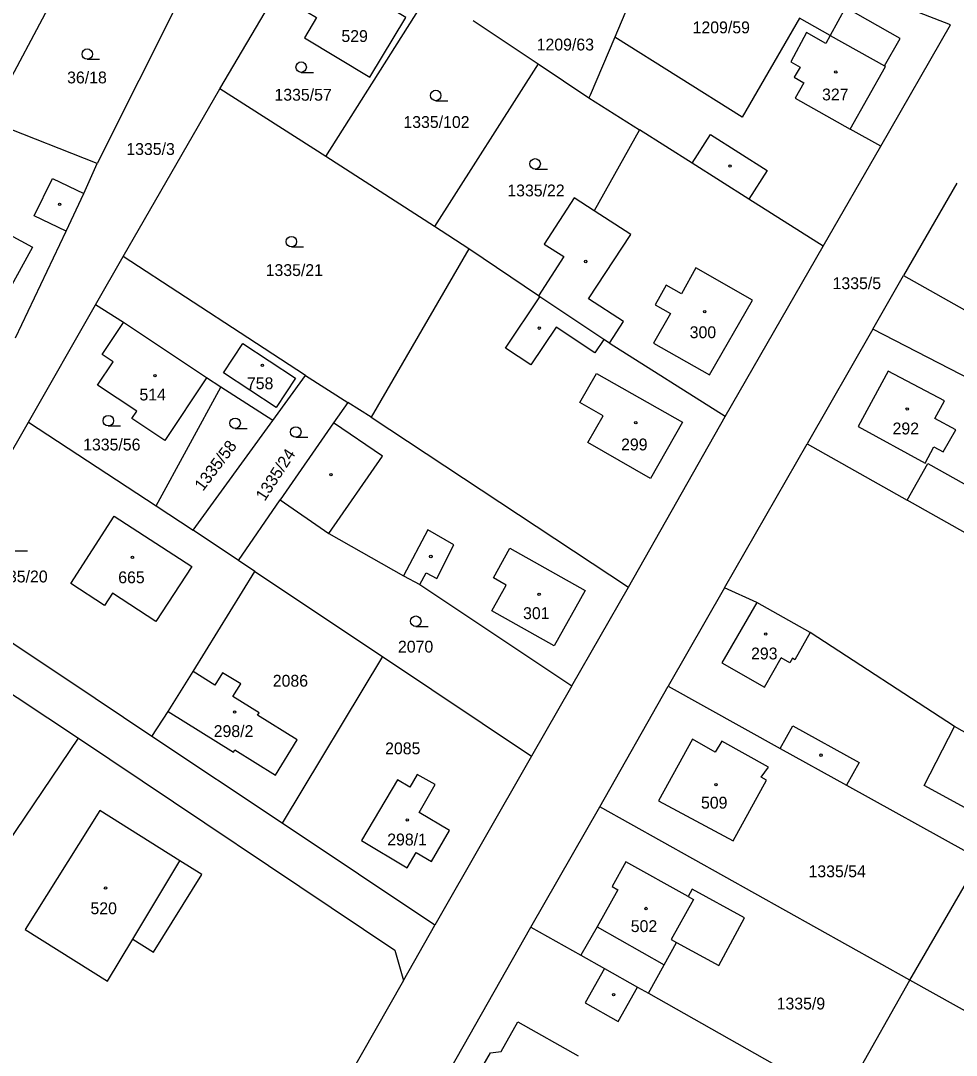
# Model space of a CAD drawing. Extents: x -793666 to -785424, y -1118958 to -1108761.
# Drawn here: x -788012.6 to -787878.4, y -1116747.7 to -1116599.4 of the extents above; entities that cross this region are included whole.
import ezdxf

# ---------------------------------------------------------------- set-up
doc = ezdxf.new("R2010")
doc.units = 0
for name, color, linetype in [('Hranice parcel', 7, 'Continuous'), ('Parcelní čísla', 7, 'Continuous'), ('Vnitřní kresba', 7, 'Continuous'), ('Značky budov', 7, 'Continuous'), ('Značky kultur', 7, 'Continuous')]:
    doc.layers.add(name, color=color, linetype=linetype)

msp = doc.modelspace()

# ---------------------------------------------------------------- linework, layer by layer
at = {"layer": 'Hranice parcel'}
for p, q in [((-787984.03, -1116609.16), (-787969.89, -1116585.16)), ((-788016.5, -1116612.29), (-788005.61, -1116591.81)), ((-787989.23, -1116595.12), (-788001.64, -1116619.89)), ((-787968.86, -1116618.85), (-787954, -1116595.36)), ((-787947.71, -1116599.38), (-787938.43, -1116605.57)), ((-787938.43, -1116605.57), (-787953.27, -1116628.92)), ((-787938.43, -1116605.57), (-787931.12, -1116610.45)), ((-787997.89, -1116633.23), (-787984.03, -1116609.16)), ((-787968.86, -1116618.85), (-787984.03, -1116609.16)), ((-787931.12, -1116610.45), (-787923.88, -1116615.04)), ((-788001.64, -1116619.89), (-788017.25, -1116613.7)), ((-787897.56, -1116631.75), (-787889.29, -1116617.39)), ((-787953.27, -1116628.92), (-787968.86, -1116618.85)), ((-787878.39, -1116622.68), (-787886.01, -1116635.93)), ((-787948.33, -1116632.12), (-787953.27, -1116628.92)), ((-787911.59, -1116656.17), (-787897.56, -1116631.75)), ((-788001.86, -1116640.16), (-787997.89, -1116633.23)), ((-787948.33, -1116632.12), (-787962.37, -1116656.23)), ((-787938.37, -1116638.83), (-787948.33, -1116632.12)), ((-787890.4, -1116643.61), (-787886.01, -1116635.93)), ((-788011.51, -1116656.97), (-788001.86, -1116640.16)), ((-787890.4, -1116643.61), (-787899.83, -1116660.09)), ((-787976.45, -1116656.73), (-787971.76, -1116650.28)), ((-787971.76, -1116650.28), (-787965.71, -1116654.12)), ((-787993.2, -1116668.96), (-787983.91, -1116651.93)), ((-787976.45, -1116656.73), (-787983.91, -1116651.93)), ((-787962.37, -1116656.23), (-787965.71, -1116654.12)), ((-788011.51, -1116656.97), (-787993.2, -1116668.96)), ((-787987.89, -1116672.44), (-787976.45, -1116656.73)), ((-787962.37, -1116656.23), (-787925.47, -1116680.6)), ((-787925.47, -1116680.6), (-787911.59, -1116656.17)), ((-787911.68, -1116680.71), (-787899.83, -1116660.09)), ((-787899.83, -1116660.09), (-787885.49, -1116668.15)), ((-787993.2, -1116668.96), (-787987.89, -1116672.44)), ((-787981.37, -1116676.79), (-787975.38, -1116668.11)), ((-787981.37, -1116676.79), (-787987.89, -1116672.44)), ((-787979.03, -1116678.36), (-787981.37, -1116676.79)), ((-787987.86, -1116692.73), (-787979.03, -1116678.36)), ((-787979.03, -1116678.36), (-787960.74, -1116690.57)), ((-787933.6, -1116694.79), (-787925.47, -1116680.6)), ((-787911.68, -1116680.71), (-787919.79, -1116694.83)), ((-787960.74, -1116690.57), (-787975.11, -1116714.48)), ((-787960.74, -1116690.57), (-787939.36, -1116704.85)), ((-787991.44, -1116698.47), (-787987.86, -1116692.73)), ((-787933.6, -1116694.79), (-787939.36, -1116704.85)), ((-787929.58, -1116712.11), (-787919.79, -1116694.83)), ((-787993.82, -1116702.01), (-787991.44, -1116698.47)), ((-787975.11, -1116714.48), (-787993.82, -1116702.01)), ((-787939.36, -1116704.85), (-787953.2, -1116729.08)), ((-787939.44, -1116729.36), (-787929.58, -1116712.11)), ((-787885.11, -1116736.99), (-787929.58, -1116712.11)), ((-787953.2, -1116729.08), (-787975.11, -1116714.48)), ((-787885.11, -1116736.99), (-787875.07, -1116719.63)), ((-787959.32, -1116764.33), (-787939.44, -1116729.36)), ((-787957.73, -1116737.04), (-787953.2, -1116729.08)), ((-787939.44, -1116729.36), (-787932.27, -1116733.4)), ((-787957.73, -1116737.04), (-787986.85, -1116788.1)), ((-787894.96, -1116754.42), (-787885.11, -1116736.99)), ((-787840.29, -1116761.89), (-787885.11, -1116736.99)), ((-787922.6, -1116738.85), (-787894.96, -1116754.42))]:
    msp.add_line(p, q, dxfattribs=at)
for points in [[(-787920, -1116584.17), (-787920.11, -1116584.43), (-787927.43, -1116601.74)], [(-787889.29, -1116617.39), (-787879.29, -1116600.01), (-787920, -1116584.17)], [(-787957.4, -1116598.93), (-787968.11, -1116592.5), (-787971.5, -1116598.17), (-787970.19, -1116598.96), (-787971.89, -1116601.87), (-787962.55, -1116607.48), (-787957.4, -1116598.93)], [(-787889.29, -1116617.39), (-787893.65, -1116614.96), (-787888.58, -1116605.99), (-787888.76, -1116605.89), (-787886.52, -1116601.93), (-787894.36, -1116597.51), (-787896.53, -1116601.53), (-787900.94, -1116599.04), (-787909.17, -1116613.25), (-787927.43, -1116601.74)], [(-787927.43, -1116601.74), (-787930.96, -1116610.08), (-787931.12, -1116610.45)], [(-787923.88, -1116615.04), (-787930.37, -1116626.64), (-787933.23, -1116624.79), (-787937.54, -1116631.43), (-787934.71, -1116633.23), (-787938.37, -1116638.83)], [(-787897.56, -1116631.75), (-787908.2, -1116624.99), (-787916.31, -1116619.84), (-787923.88, -1116615.04)], [(-788013.35, -1116644.86), (-788006.1, -1116629.57), (-788003.53, -1116624.17), (-788001.64, -1116619.89)], [(-787971.76, -1116650.28), (-787980.05, -1116644.87), (-787997.89, -1116633.23)], [(-787886.01, -1116635.93), (-787842.62, -1116660.38), (-787836.33, -1116649.69)], [(-787928.19, -1116645.62), (-787928.97, -1116645.1), (-787938.16, -1116638.97), (-787938.37, -1116638.83)], [(-787983.91, -1116651.93), (-787985.95, -1116650.62), (-787991.92, -1116659.58), (-787996.67, -1116656.43), (-787995.97, -1116655.37), (-788001.59, -1116651.68), (-787999.37, -1116648.3), (-788000.92, -1116647.27), (-787997.86, -1116642.67), (-788001.86, -1116640.16)], [(-787860.82, -1116658.88), (-787863.49, -1116657.5), (-787890.4, -1116643.61)], [(-787973.19, -1116650.65), (-787975.96, -1116654.86), (-787983.54, -1116649.91), (-787980.77, -1116645.69), (-787973.19, -1116650.65)], [(-787911.59, -1116656.17), (-787928.06, -1116645.71), (-787928.19, -1116645.62)], [(-787965.71, -1116654.12), (-787967.73, -1116657.04), (-787975.38, -1116668.11)], [(-787993.82, -1116702.01), (-788001.94, -1116696.6), (-788025.32, -1116681.02), (-788011.51, -1116656.97)], [(-787885.49, -1116668.15), (-787882.54, -1116662.9), (-787868.55, -1116670.75), (-787867.2, -1116671.5)], [(-787975.38, -1116668.11), (-787968.41, -1116672.93), (-787957.74, -1116679), (-787955.36, -1116680.22), (-787933.6, -1116694.79)], [(-787867.37, -1116678.34), (-787869.93, -1116676.9), (-787871.51, -1116676.01), (-787885.49, -1116668.15)], [(-787999.45, -1116681.48), (-788000.58, -1116683.25), (-788005.43, -1116680.09), (-787999.2, -1116670.46), (-787988.09, -1116677.68), (-787993.21, -1116685.55), (-787999.45, -1116681.48)], [(-787876.95, -1116718.58), (-787874.32, -1116713.83), (-787869.83, -1116705.63), (-787878.69, -1116700.6), (-787899.39, -1116687.14), (-787907.06, -1116682.82), (-787911.68, -1116680.71)], [(-788029.11, -1116692.03), (-788028.06, -1116690.26), (-788026.49, -1116687.58), (-788004.3, -1116702.25)], [(-787991.44, -1116698.47), (-787982.09, -1116704.28), (-787981.89, -1116703.95), (-787976.08, -1116707.56), (-787972.94, -1116702.51), (-787978.64, -1116698.96), (-787978.43, -1116698.63), (-787982.18, -1116696.29), (-787981.06, -1116694.49), (-787983.67, -1116692.88), (-787984.78, -1116694.66), (-787987.86, -1116692.73)], [(-787919.79, -1116694.83), (-787903.7, -1116703.75), (-787894.19, -1116709.02), (-787876.95, -1116718.58)], [(-788016.37, -1116770.88), (-788007.5, -1116755.59), (-788030.08, -1116740.37), (-788004.3, -1116702.25)], [(-788004.3, -1116702.25), (-787958.97, -1116732.67), (-787957.73, -1116737.04)], [(-787905.66, -1116708.29), (-787906.44, -1116707.87), (-787905.38, -1116706.41), (-787912.05, -1116702.68), (-787913.03, -1116704.26), (-787916.26, -1116702.41), (-787921.15, -1116711.24), (-787910.43, -1116716.99), (-787905.66, -1116708.29)], [(-787955.77, -1116707.47), (-787956.82, -1116709.28), (-787958.59, -1116708.26), (-787963.75, -1116716.94), (-787957.18, -1116720.88), (-787955.88, -1116718.68), (-787953.68, -1116719.95), (-787951.1, -1116715.52), (-787955.48, -1116712.95), (-787953.19, -1116708.92), (-787955.77, -1116707.47)], [(-788001.26, -1116712.63), (-788011.97, -1116729.68), (-788000.18, -1116737.12), (-787996.51, -1116731.09), (-787993.54, -1116732.93), (-787986.65, -1116721.8), (-787989.79, -1116719.84), (-788001.26, -1116712.63)], [(-787916.9, -1116724.96), (-787925.82, -1116719.99), (-787927.79, -1116723.56), (-787926.98, -1116724.01), (-787929.97, -1116729.32), (-787932.27, -1116733.4)], [(-787912.52, -1116734.85), (-787908.82, -1116728.04), (-787916.32, -1116723.91), (-787916.9, -1116724.96)], [(-787922.6, -1116738.85), (-787920.33, -1116734.76), (-787918.58, -1116731.56), (-787912.52, -1116734.85)], [(-787932.27, -1116733.4), (-787928.9, -1116735.3), (-787924.16, -1116737.97), (-787922.6, -1116738.85)]]:
    msp.add_lwpolyline(points, dxfattribs=at)
at = {"layer": 'Vnitřní kresba'}
for p, q in [((-787899.95, -1116601.08), (-787902.2, -1116605.29)), ((-787897.17, -1116602.65), (-787899.95, -1116601.08)), ((-787896.53, -1116601.53), (-787897.17, -1116602.65)), ((-787896.53, -1116601.53), (-787888.76, -1116605.89)), ((-787902.2, -1116605.29), (-787900.86, -1116606.05)), ((-787900.86, -1116606.05), (-787901.68, -1116607.5)), ((-787901.68, -1116607.5), (-787900.29, -1116608.29)), ((-787900.29, -1116608.29), (-787901.54, -1116610.51)), ((-787901.54, -1116610.51), (-787893.65, -1116614.96)), ((-787916.31, -1116619.84), (-787913.69, -1116615.71)), ((-787913.69, -1116615.71), (-787905.57, -1116620.86)), ((-787905.57, -1116620.86), (-787908.2, -1116624.99)), ((-788010.69, -1116627.4), (-788008.06, -1116622.02)), ((-788008.06, -1116622.02), (-788003.53, -1116624.17)), ((-788020.22, -1116626.87), (-788010.93, -1116631.86)), ((-788006.1, -1116629.57), (-788010.69, -1116627.4)), ((-787925.13, -1116630.05), (-787930.37, -1116626.64)), ((-787931.18, -1116639.27), (-787925.13, -1116630.05)), ((-788010.93, -1116631.86), (-788015.24, -1116639.79)), ((-787915.78, -1116634.83), (-787917.87, -1116638.55)), ((-787907.69, -1116639.45), (-787915.78, -1116634.83)), ((-787920.03, -1116637.31), (-787921.64, -1116640.14)), ((-787917.87, -1116638.55), (-787920.03, -1116637.31)), ((-787943.07, -1116646.34), (-787938.16, -1116638.97)), ((-787926.18, -1116642.53), (-787931.18, -1116639.27)), ((-787921.64, -1116640.14), (-787919.45, -1116641.39)), ((-787913.86, -1116650.2), (-787907.69, -1116639.45)), ((-787919.45, -1116641.39), (-787921.87, -1116645.63)), ((-787985.95, -1116650.62), (-787997.86, -1116642.67)), ((-787935.84, -1116643.33), (-787939.45, -1116648.75)), ((-787930.27, -1116647.04), (-787935.84, -1116643.33)), ((-787928.19, -1116645.62), (-787926.18, -1116642.53)), ((-787928.97, -1116645.1), (-787930.27, -1116647.04)), ((-787939.45, -1116648.75), (-787943.07, -1116646.34)), ((-787921.87, -1116645.63), (-787913.86, -1116650.2)), ((-787888.23, -1116649.65), (-787892.53, -1116657.59)), ((-787880.16, -1116653.91), (-787888.23, -1116649.65)), ((-787932.42, -1116654.14), (-787930.04, -1116649.98)), ((-787930.04, -1116649.98), (-787917.73, -1116656.98)), ((-787929.11, -1116656.04), (-787932.42, -1116654.14)), ((-787881.54, -1116656.46), (-787880.16, -1116653.91)), ((-787960.75, -1116661.86), (-787967.73, -1116657.04)), ((-787931.27, -1116659.86), (-787929.11, -1116656.04)), ((-787917.73, -1116656.98), (-787922.32, -1116665.02)), ((-787878.51, -1116658.08), (-787881.54, -1116656.46)), ((-787892.53, -1116657.59), (-787882.91, -1116662.83)), ((-787880.35, -1116661.23), (-787878.51, -1116658.08)), ((-787922.32, -1116665.02), (-787931.27, -1116659.86)), ((-787882.91, -1116662.83), (-787881.67, -1116660.52)), ((-787881.67, -1116660.52), (-787880.35, -1116661.23)), ((-787968.41, -1116672.93), (-787960.75, -1116661.86)), ((-787954.22, -1116672.41), (-787957.74, -1116679)), ((-787950.49, -1116674.55), (-787954.22, -1116672.41)), ((-787952.93, -1116679.4), (-787950.49, -1116674.55)), ((-787944.82, -1116679.3), (-787942.45, -1116675.05)), ((-787942.45, -1116675.05), (-787931.67, -1116681.12)), ((-787955.36, -1116680.22), (-787954.48, -1116678.57)), ((-787954.48, -1116678.57), (-787952.93, -1116679.4)), ((-787942.99, -1116680.33), (-787944.82, -1116679.3)), ((-787945.05, -1116684), (-787942.99, -1116680.33)), ((-787931.67, -1116681.12), (-787936.11, -1116689.02)), ((-787907.06, -1116682.82), (-787912.06, -1116691.46)), ((-787936.11, -1116689.02), (-787945.05, -1116684)), ((-787899.39, -1116687.14), (-787901.58, -1116691.02)), ((-787905.96, -1116694.97), (-787903.55, -1116690.75)), ((-787902.31, -1116691.46), (-787903.55, -1116690.75)), ((-787901.93, -1116690.81), (-787902.31, -1116691.46)), ((-787901.58, -1116691.02), (-787901.93, -1116690.81)), ((-787912.06, -1116691.46), (-787905.96, -1116694.97)), ((-787903.7, -1116703.75), (-787901.91, -1116700.51)), ((-787901.91, -1116700.51), (-787892.38, -1116705.76)), ((-787883.07, -1116709.05), (-787878.69, -1116700.6)), ((-787892.38, -1116705.76), (-787894.19, -1116709.02)), ((-787874.32, -1116713.83), (-787883.07, -1116709.05)), ((-787996.51, -1116731.09), (-787989.79, -1116719.84)), ((-787916.9, -1116724.96), (-787916.15, -1116725.38)), ((-787916.15, -1116725.38), (-787919.35, -1116731.13)), ((-787929.97, -1116729.32), (-787920.33, -1116734.76)), ((-787919.35, -1116731.13), (-787918.58, -1116731.56)), ((-787928.9, -1116735.3), (-787931.68, -1116740.23)), ((-787926.93, -1116742.9), (-787924.16, -1116737.97)), ((-787931.68, -1116740.23), (-787926.93, -1116742.9)), ((-787943.72, -1116747.19), (-787941.32, -1116742.94)), ((-787941.32, -1116742.94), (-787932.66, -1116747.83)), ((-787946.27, -1116749.21), (-787945.23, -1116747.4)), ((-787945.23, -1116747.4), (-787943.72, -1116747.19))]:
    msp.add_line(p, q, dxfattribs=at)
at = {"layer": 'Značky budov'}
for centre in [(-787895.73, -1116606.75), (-787910.89, -1116620.24), (-788007.02, -1116625.73), (-787931.58, -1116633.93), (-787914.52, -1116641.13), (-787938.24, -1116643.48), (-787977.95, -1116648.82), (-787993.36, -1116650.29), (-787885.49, -1116655.08), (-787924.41, -1116657.03), (-787968.12, -1116664.5), (-787996.58, -1116676.33), (-787953.8, -1116676.22), (-787938.27, -1116681.65), (-787905.78, -1116687.34), (-787981.93, -1116698.53), (-787897.85, -1116704.71), (-787912.92, -1116708.94), (-787957.17, -1116713.99), (-788000.44, -1116723.75), (-787922.93, -1116726.7), (-787927.59, -1116739.05)]:
    msp.add_circle(centre, 0.175, dxfattribs=at)
at = {"layer": 'Značky kultur'}
for p, q in [((-788003.06, -1116604.94), (-788001.31, -1116604.94)), ((-787972.39, -1116606.81), (-787970.64, -1116606.81)), ((-787953.09, -1116610.87), (-787951.34, -1116610.87)), ((-787938.84, -1116620.68), (-787937.09, -1116620.68)), ((-787973.79, -1116631.83), (-787972.04, -1116631.83)), ((-788000.04, -1116657.5), (-787998.29, -1116657.5)), ((-787981.86, -1116657.87), (-787980.11, -1116657.87)), ((-787973.16, -1116659.12), (-787971.41, -1116659.12)), ((-788013.39, -1116675.4), (-788011.64, -1116675.4)), ((-787955.95, -1116686.25), (-787954.2, -1116686.25))]:
    msp.add_line(p, q, dxfattribs=at)
for centre in [(-788003.06, -1116604.19), (-787972.39, -1116606.06), (-787953.09, -1116610.12), (-787938.84, -1116619.93), (-787973.79, -1116631.08), (-788000.04, -1116656.75), (-787981.86, -1116657.12), (-787973.16, -1116658.37), (-787955.95, -1116685.5)]:
    msp.add_circle(centre, 0.75, dxfattribs=at)

# ---------------------------------------------------------------- texts
at = {"layer": 'Parcelní čísla'}
for s, p in [('529', (-787966.62, -1116602.45)), ('1209/59', (-787916.26, -1116601.21)), ('1209/63', (-787938.62, -1116603.67)), ('36/18', (-788005.95, -1116608.39)), ('1335/57', (-787976.22, -1116610.87)), ('327', (-787897.7, -1116610.83)), ('1335/102', (-787957.73, -1116614.78)), ('1335/3', (-787997.46, -1116618.65)), ('1335/22', (-787942.83, -1116624.59)), ('1335/21', (-787977.48, -1116636.01)), ('1335/5', (-787896.19, -1116637.89)), ('300', (-787916.68, -1116644.92)), ('758', (-787980.17, -1116652.24)), ('514', (-787995.58, -1116653.85)), ('292', (-787887.59, -1116658.72)), ('1335/56', (-788003.65, -1116661.02)), ('299', (-787926.52, -1116661.01)), ('1335/20', (-788016.96, -1116679.94)), ('665', (-787998.62, -1116680.06)), ('301', (-787940.57, -1116685.2)), ('2070', (-787958.51, -1116690)), ('293', (-787907.88, -1116690.98)), ('2086', (-787976.46, -1116694.89)), ('298/2', (-787984.93, -1116702.11)), ('2085', (-787960.35, -1116704.58)), ('509', (-787915.06, -1116712.37)), ('298/1', (-787960.05, -1116717.65)), ('1335/54', (-787899.64, -1116722.21)), ('520', (-788002.6, -1116727.51)), ('502', (-787925.13, -1116730.07)), ('1335/9', (-787904.21, -1116741.17))]:
    msp.add_text(s, height=1.7, dxfattribs=at).set_placement(p)
for s, rotation, p in [('1335/58', 53, (-787986.47, -1116666.95)), ('1335/24', 57, (-787977.61, -1116668.39))]:
    msp.add_text(s, height=1.7, rotation=rotation, dxfattribs=at).set_placement(p)

doc.saveas('drawing.dxf')
